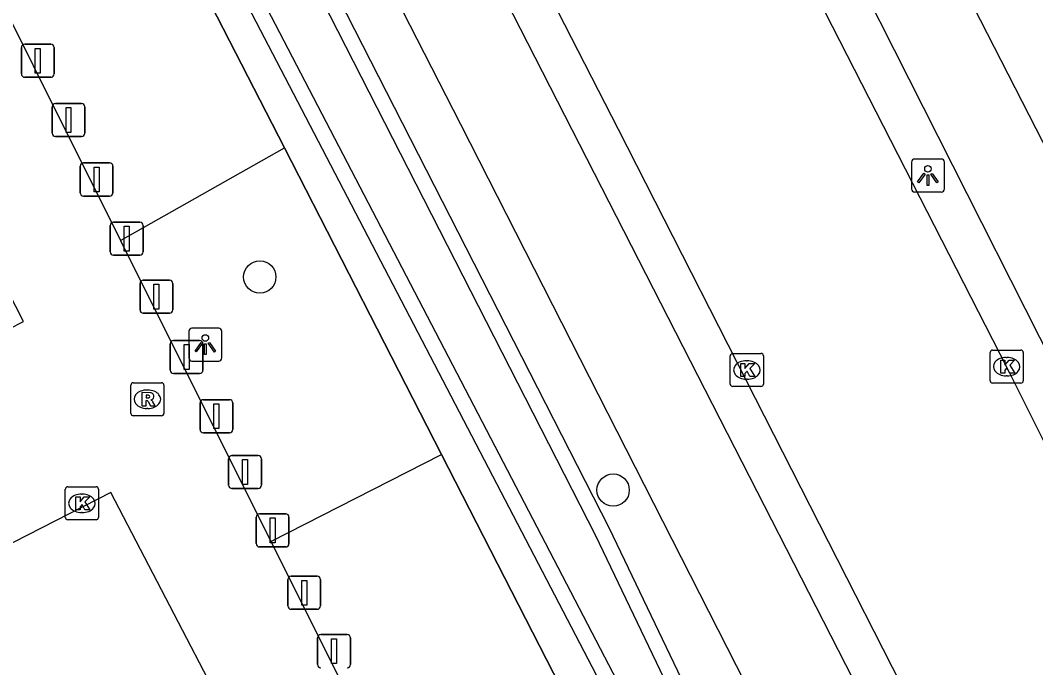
# Model space of a CAD drawing. Extents: x 158838 to 160074, y 386376 to 387776.
# Drawn here: x 159805.48 to 159836.16, y 387314.33 to 387333.91 of the extents above; entities that cross this region are included whole.
import ezdxf

# ---------------------------------------------------------------- set-up
doc = ezdxf.new("R2010")
doc.units = 0
for name, color, linetype in [('IMGEO_Afsluitpaal', 7, 'Continuous'), ('IMGEO_Berm_groen', 7, 'Continuous'), ('IMGEO_Boom', 7, 'Continuous'), ('IMGEO_Fietspad_open', 7, 'Continuous'), ('IMGEO_Groenvoorziening', 7, 'Continuous'), ('IMGEO_Hek', 7, 'Continuous'), ('IMGEO_Kolk', 7, 'Continuous'), ('IMGEO_Lichtpunt', 7, 'Continuous'), ('IMGEO_Rijbaan_lokaal_open', 7, 'Continuous'), ('IMGEO_Rioolput', 7, 'Continuous'), ('IMGEO_Waterloop', 7, 'Continuous')]:
    doc.layers.add(name, color=color, linetype=linetype)

msp = doc.modelspace()

# ---------------------------------------------------------------- linework, layer by layer
at = {"layer": 'IMGEO_Afsluitpaal'}
for p, q in [((159805.608, 387333.183), (159806.398, 387333.183)), ((159806.398, 387333.183), (159805.608, 387333.183)), ((159805.508, 387332.283), (159805.508, 387333.083)), ((159805.508, 387333.083), (159805.508, 387332.283)), ((159806.498, 387333.083), (159806.498, 387332.283)), ((159806.498, 387332.283), (159806.498, 387333.083)), ((159806.398, 387332.183), (159805.608, 387332.183)), ((159805.608, 387332.183), (159806.398, 387332.183)), ((159806.437, 387330.491), (159806.437, 387331.291)), ((159806.437, 387331.291), (159806.437, 387330.491)), ((159806.537, 387331.391), (159807.327, 387331.391)), ((159807.327, 387331.391), (159806.537, 387331.391)), ((159807.427, 387331.291), (159807.427, 387330.491)), ((159807.427, 387330.491), (159807.427, 387331.291)), ((159807.327, 387330.391), (159806.537, 387330.391)), ((159806.537, 387330.391), (159807.327, 387330.391)), ((159807.285, 387328.692), (159807.285, 387329.492)), ((159807.285, 387329.492), (159807.285, 387328.692)), ((159807.385, 387329.592), (159808.175, 387329.592)), ((159808.175, 387329.592), (159807.385, 387329.592)), ((159808.275, 387329.492), (159808.275, 387328.692)), ((159808.275, 387328.692), (159808.275, 387329.492)), ((159808.175, 387328.592), (159807.385, 387328.592)), ((159807.385, 387328.592), (159808.175, 387328.592)), ((159808.195, 387326.904), (159808.195, 387327.704)), ((159808.195, 387327.704), (159808.195, 387326.904)), ((159808.295, 387327.804), (159809.085, 387327.804)), ((159809.085, 387327.804), (159808.295, 387327.804)), ((159809.185, 387327.704), (159809.185, 387326.904)), ((159809.185, 387326.904), (159809.185, 387327.704)), ((159809.085, 387326.804), (159808.295, 387326.804)), ((159808.295, 387326.804), (159809.085, 387326.804)), ((159809.193, 387326.047), (159809.983, 387326.047)), ((159809.983, 387326.047), (159809.193, 387326.047)), ((159809.093, 387325.147), (159809.093, 387325.947)), ((159809.093, 387325.947), (159809.093, 387325.147)), ((159810.083, 387325.947), (159810.083, 387325.147)), ((159810.083, 387325.147), (159810.083, 387325.947)), ((159809.983, 387325.047), (159809.193, 387325.047)), ((159809.193, 387325.047), (159809.983, 387325.047)), ((159810.105, 387324.223), (159810.895, 387324.223)), ((159810.895, 387324.223), (159810.105, 387324.223)), ((159810.005, 387323.323), (159810.005, 387324.123)), ((159810.005, 387324.123), (159810.005, 387323.323)), ((159810.995, 387324.123), (159810.995, 387323.323)), ((159810.995, 387323.323), (159810.995, 387324.123)), ((159810.895, 387323.223), (159810.105, 387323.223)), ((159810.105, 387323.223), (159810.895, 387323.223)), ((159811.007, 387322.433), (159811.797, 387322.433)), ((159811.797, 387322.433), (159811.007, 387322.433)), ((159810.907, 387321.533), (159810.907, 387322.333)), ((159810.907, 387322.333), (159810.907, 387321.533)), ((159811.897, 387322.333), (159811.897, 387321.533)), ((159811.897, 387321.533), (159811.897, 387322.333)), ((159811.797, 387321.433), (159811.007, 387321.433)), ((159811.007, 387321.433), (159811.797, 387321.433)), ((159811.772, 387319.846), (159811.772, 387320.646)), ((159811.772, 387320.646), (159811.772, 387319.846)), ((159811.872, 387320.746), (159812.662, 387320.746)), ((159812.662, 387320.746), (159811.872, 387320.746)), ((159812.762, 387320.646), (159812.762, 387319.846)), ((159812.762, 387319.846), (159812.762, 387320.646)), ((159812.662, 387319.746), (159811.872, 387319.746)), ((159811.872, 387319.746), (159812.662, 387319.746)), ((159812.705, 387318.98), (159813.495, 387318.98)), ((159813.495, 387318.98), (159812.705, 387318.98)), ((159812.605, 387318.08), (159812.605, 387318.88)), ((159812.605, 387318.88), (159812.605, 387318.08)), ((159813.595, 387318.88), (159813.595, 387318.08)), ((159813.595, 387318.08), (159813.595, 387318.88)), ((159813.495, 387317.98), (159812.705, 387317.98)), ((159812.705, 387317.98), (159813.495, 387317.98)), ((159813.56, 387316.194), (159813.56, 387316.994)), ((159813.56, 387316.994), (159813.56, 387316.194)), ((159813.66, 387317.094), (159814.45, 387317.094)), ((159814.45, 387317.094), (159813.66, 387317.094)), ((159814.55, 387316.994), (159814.55, 387316.194)), ((159814.55, 387316.194), (159814.55, 387316.994)), ((159814.45, 387316.094), (159813.66, 387316.094)), ((159813.66, 387316.094), (159814.45, 387316.094)), ((159814.56, 387315.327), (159815.35, 387315.327)), ((159815.35, 387315.327), (159814.56, 387315.327)), ((159814.46, 387314.427), (159814.46, 387315.227)), ((159814.46, 387315.227), (159814.46, 387314.427)), ((159815.45, 387315.227), (159815.45, 387314.427)), ((159815.45, 387314.427), (159815.45, 387315.227))]:
    msp.add_line(p, q, dxfattribs=at)
for points in [[(159805.928, 387333.058), (159806.078, 387333.058), (159806.078, 387332.308), (159805.928, 387332.308), (159805.928, 387333.058)], [(159806.857, 387331.266), (159807.007, 387331.266), (159807.007, 387330.516), (159806.857, 387330.516), (159806.857, 387331.266)], [(159807.705, 387329.467), (159807.855, 387329.467), (159807.855, 387328.717), (159807.705, 387328.717), (159807.705, 387329.467)], [(159808.615, 387327.679), (159808.765, 387327.679), (159808.765, 387326.929), (159808.615, 387326.929), (159808.615, 387327.679)], [(159809.513, 387325.922), (159809.663, 387325.922), (159809.663, 387325.172), (159809.513, 387325.172), (159809.513, 387325.922)], [(159810.425, 387324.098), (159810.575, 387324.098), (159810.575, 387323.348), (159810.425, 387323.348), (159810.425, 387324.098)], [(159811.327, 387322.308), (159811.477, 387322.308), (159811.477, 387321.558), (159811.327, 387321.558), (159811.327, 387322.308)], [(159812.192, 387320.621), (159812.342, 387320.621), (159812.342, 387319.871), (159812.192, 387319.871), (159812.192, 387320.621)], [(159813.025, 387318.855), (159813.175, 387318.855), (159813.175, 387318.105), (159813.025, 387318.105), (159813.025, 387318.855)], [(159813.98, 387316.969), (159814.13, 387316.969), (159814.13, 387316.219), (159813.98, 387316.219), (159813.98, 387316.969)], [(159814.88, 387315.202), (159815.03, 387315.202), (159815.03, 387314.452), (159814.88, 387314.452), (159814.88, 387315.202)]]:
    msp.add_lwpolyline(points, dxfattribs=at)
for centre, start, end in [((159805.608, 387333.083), 90, 180), ((159805.608, 387333.083), 90, 180), ((159806.398, 387333.083), 0, 90), ((159806.398, 387333.083), 360, 90), ((159805.608, 387332.283), 180, 270), ((159805.608, 387332.283), 180, 270), ((159806.398, 387332.283), 270, 0), ((159806.398, 387332.283), 270, 0), ((159806.537, 387331.291), 90, 180), ((159806.537, 387331.291), 90, 180), ((159807.327, 387331.291), 0, 90), ((159807.327, 387331.291), 360, 90), ((159806.537, 387330.491), 180, 270), ((159806.537, 387330.491), 180, 270), ((159807.327, 387330.491), 270, 0), ((159807.327, 387330.491), 270, 0), ((159807.385, 387329.492), 90, 180), ((159807.385, 387329.492), 90, 180), ((159808.175, 387329.492), 0, 90), ((159808.175, 387329.492), 360, 90), ((159807.385, 387328.692), 180, 270), ((159807.385, 387328.692), 180, 270), ((159808.175, 387328.692), 270, 0), ((159808.175, 387328.692), 270, 0), ((159808.295, 387327.704), 90, 180), ((159808.295, 387327.704), 90, 180), ((159809.085, 387327.704), 0, 90), ((159809.085, 387327.704), 360, 90), ((159808.295, 387326.904), 180, 270), ((159808.295, 387326.904), 180, 270), ((159809.085, 387326.904), 270, 0), ((159809.085, 387326.904), 270, 0), ((159809.193, 387325.947), 90, 180), ((159809.193, 387325.947), 90, 180), ((159809.983, 387325.947), 0, 90), ((159809.983, 387325.947), 360, 90), ((159809.193, 387325.147), 180, 270), ((159809.193, 387325.147), 180, 270), ((159809.983, 387325.147), 270, 0), ((159809.983, 387325.147), 270, 0), ((159810.105, 387324.123), 90, 180), ((159810.105, 387324.123), 90, 180), ((159810.895, 387324.123), 0, 90), ((159810.895, 387324.123), 360, 90), ((159810.105, 387323.323), 180, 270), ((159810.105, 387323.323), 180, 270), ((159810.895, 387323.323), 270, 0), ((159810.895, 387323.323), 270, 0), ((159811.007, 387322.333), 90, 180), ((159811.007, 387322.333), 90, 180), ((159811.797, 387322.333), 0, 90), ((159811.797, 387322.333), 360, 90), ((159811.007, 387321.533), 180, 270), ((159811.007, 387321.533), 180, 270), ((159811.797, 387321.533), 270, 0), ((159811.797, 387321.533), 270, 0), ((159811.872, 387320.646), 90, 180), ((159811.872, 387320.646), 90, 180), ((159812.662, 387320.646), 0, 90), ((159812.662, 387320.646), 360, 90), ((159811.872, 387319.846), 180, 270), ((159811.872, 387319.846), 180, 270), ((159812.662, 387319.846), 270, 0), ((159812.662, 387319.846), 270, 0), ((159812.705, 387318.88), 90, 180), ((159812.705, 387318.88), 90, 180), ((159813.495, 387318.88), 0, 90), ((159813.495, 387318.88), 360, 90), ((159812.705, 387318.08), 180, 270), ((159812.705, 387318.08), 180, 270), ((159813.495, 387318.08), 270, 0), ((159813.495, 387318.08), 270, 0), ((159813.66, 387316.994), 90, 180), ((159813.66, 387316.994), 90, 180), ((159814.45, 387316.994), 0, 90), ((159814.45, 387316.994), 360, 90), ((159813.66, 387316.194), 180, 270), ((159813.66, 387316.194), 180, 270), ((159814.45, 387316.194), 270, 0), ((159814.45, 387316.194), 270, 0), ((159814.56, 387315.227), 90, 180), ((159814.56, 387315.227), 90, 180), ((159815.35, 387315.227), 0, 90), ((159815.35, 387315.227), 360, 90), ((159814.56, 387314.427), 180, 270), ((159814.56, 387314.427), 180, 270), ((159815.35, 387314.427), 270, 0), ((159815.35, 387314.427), 270, 0)]:
    msp.add_arc(centre, 0.1, start, end, dxfattribs=at)
at = {"layer": 'IMGEO_Berm_groen'}
for points in [[(159795.146, 387367.863), (159810.341, 387338.219), (159825.132, 387309.781), (159827.322, 387305.202), (159827.912, 387305.579), (159828.821, 387306.159), (159827.184, 387310.388), (159823.284, 387318.54), (159797.531, 387368.984)], [(159813.455, 387330.046), (159808.093, 387340.508)], [(159818.204, 387320.778), (159813.455, 387330.046)], [(159822.017, 387313.34), (159818.204, 387320.778)]]:
    msp.add_lwpolyline(points, dxfattribs=at)
at = {"layer": 'IMGEO_Boom'}
for centre in [(159812.713, 387326.144), (159823.391, 387319.699)]:
    msp.add_circle(centre, 0.489, dxfattribs=at)
at = {"layer": 'IMGEO_Fietspad_open'}
for points in [[(159833.322, 387308.736), (159743.948, 387483.569), (159721.707, 387527.076)], [(159918.647, 387236.535), (159918.607, 387236.565), (159908.855, 387243.859), (159904.407, 387247.493), (159901.963, 387250), (159886.918, 387265.432), (159859.238, 387294.014), (159852.761, 387301.888), (159846.894, 387310.468), (159841.816, 387319.539), (159836.803, 387329.409), (159832.191, 387338.423), (159795.722, 387409.755), (159793.998, 387413.217)], [(159797.555, 387372.375), (159797.832, 387371.833), (159811.761, 387344.505), (159818.777, 387330.765), (159829.61, 387309.487), (159831.328, 387306.411)], [(159829.687, 387337.366), (159840.239, 387316.486), (159840.932, 387315.313)]]:
    msp.add_lwpolyline(points, dxfattribs=at)
at = {"layer": 'IMGEO_Groenvoorziening'}
for points in [[(159808.504, 387327.249), (159813.455, 387330.046)], [(159813.051, 387318.143), (159818.204, 387320.778)]]:
    msp.add_lwpolyline(points, dxfattribs=at)
at = {"layer": 'IMGEO_Hek'}
for points in [[(159808.093, 387340.508), (159813.455, 387330.046)], [(159813.455, 387330.046), (159818.204, 387320.778)], [(159818.204, 387320.778), (159822.017, 387313.34)]]:
    msp.add_lwpolyline(points, dxfattribs=at)
at = {"layer": 'IMGEO_Kolk'}
for p, q in [((159834.859, 387323.932), (159835.711, 387323.932)), ((159826.932, 387322.905), (159826.932, 387323.757)), ((159827.007, 387323.831), (159827.859, 387323.831)), ((159827.42, 387323.611), (159827.445, 387323.611)), ((159827.933, 387323.757), (159827.933, 387322.905)), ((159834.784, 387323.006), (159834.784, 387323.858)), ((159835.272, 387323.712), (159835.297, 387323.712)), ((159835.785, 387323.858), (159835.785, 387323.006)), ((159827.443, 387323.051), (159827.418, 387323.051)), ((159835.295, 387323.152), (159835.27, 387323.152)), ((159827.859, 387322.831), (159827.007, 387322.831)), ((159835.711, 387322.932), (159834.859, 387322.932)), ((159806.836, 387318.873), (159806.836, 387319.725)), ((159806.911, 387319.799), (159807.763, 387319.799)), ((159807.837, 387319.725), (159807.837, 387318.873)), ((159807.324, 387319.579), (159807.349, 387319.579)), ((159807.347, 387319.019), (159807.322, 387319.019)), ((159807.763, 387318.799), (159806.911, 387318.799))]:
    msp.add_line(p, q, dxfattribs=at)
for points in [[(159834.859, 387323.932), (159835.711, 387323.932)], [(159826.932, 387322.905), (159826.932, 387323.757)], [(159827.007, 387323.831), (159827.859, 387323.831)], [(159827.933, 387323.757), (159827.933, 387322.905)], [(159834.784, 387323.006), (159834.784, 387323.858)], [(159835.105, 387323.632), (159835.228, 387323.632), (159835.228, 387323.481), (159835.358, 387323.632), (159835.522, 387323.632), (159835.376, 387323.481), (159835.529, 387323.232), (159835.377, 387323.232), (159835.292, 387323.396), (159835.228, 387323.329), (159835.228, 387323.232), (159835.105, 387323.232), (159835.105, 387323.632)], [(159835.785, 387323.858), (159835.785, 387323.006)], [(159827.253, 387323.531), (159827.376, 387323.531), (159827.376, 387323.38), (159827.506, 387323.531), (159827.67, 387323.531), (159827.524, 387323.38), (159827.677, 387323.131), (159827.525, 387323.131), (159827.44, 387323.295), (159827.376, 387323.228), (159827.376, 387323.131), (159827.253, 387323.131), (159827.253, 387323.531)], [(159827.859, 387322.831), (159827.007, 387322.831)], [(159835.711, 387322.932), (159834.859, 387322.932)], [(159806.836, 387318.873), (159806.836, 387319.725)], [(159806.911, 387319.799), (159807.763, 387319.799)], [(159807.837, 387319.725), (159807.837, 387318.873)], [(159807.157, 387319.499), (159807.28, 387319.499), (159807.28, 387319.348), (159807.41, 387319.499), (159807.574, 387319.499), (159807.428, 387319.348), (159807.581, 387319.099), (159807.429, 387319.099), (159807.344, 387319.263), (159807.28, 387319.196), (159807.28, 387319.099), (159807.157, 387319.099), (159807.157, 387319.499)], [(159807.763, 387318.799), (159806.911, 387318.799)]]:
    msp.add_lwpolyline(points, dxfattribs=at)
for centre, start, end in [((159834.861, 387323.856), 91.552, 178.448), ((159834.861, 387323.856), 91.552, 178.448), ((159835.709, 387323.856), 1.552, 88.448), ((159835.709, 387323.856), 1.552, 88.448), ((159827.009, 387323.755), 91.552, 178.448), ((159827.009, 387323.755), 91.552, 178.448), ((159827.857, 387323.755), 1.552, 88.448), ((159827.857, 387323.755), 1.552, 88.448), ((159834.861, 387323.008), 181.552, 268.448), ((159834.861, 387323.008), 181.552, 268.448), ((159835.709, 387323.008), 271.552, 358.448), ((159835.709, 387323.008), 271.552, 358.448), ((159827.009, 387322.907), 181.552, 268.448), ((159827.009, 387322.907), 181.552, 268.448), ((159827.857, 387322.907), 271.552, 358.448), ((159827.857, 387322.907), 271.552, 358.448), ((159806.913, 387319.723), 91.552, 178.448), ((159806.913, 387319.723), 91.552, 178.448), ((159807.761, 387319.723), 1.552, 88.448), ((159807.761, 387319.723), 1.552, 88.448), ((159806.913, 387318.875), 181.552, 268.448), ((159806.913, 387318.875), 181.552, 268.448), ((159807.761, 387318.875), 271.552, 358.448), ((159807.761, 387318.875), 271.552, 358.448)]:
    msp.add_arc(centre, 0.0765, start, end, dxfattribs=at)
for centre, major_axis, ratio, start_param, end_param in [((159827.419, 387323.331), (-0.387, 0.002), 0.722429, 4.712389, 7.853982), ((159827.444, 387323.331), (-0.39, 0.002), 0.717154, 1.570796, 4.712389), ((159835.271, 387323.432), (-0.387, 0.002), 0.722429, 4.712389, 7.853982), ((159835.296, 387323.432), (-0.39, 0.002), 0.717154, 1.570796, 4.712389), ((159807.323, 387319.299), (-0.387, 0.002), 0.722429, 4.712389, 7.853982), ((159807.348, 387319.299), (-0.39, 0.002), 0.717154, 1.570796, 4.712389)]:
    msp.add_ellipse(centre, major_axis=major_axis, ratio=ratio, start_param=start_param, end_param=end_param, dxfattribs=at)
at = {"layer": 'IMGEO_Lichtpunt'}
for p, q in [((159832.407, 387329.615), (159832.407, 387328.808)), ((159832.407, 387329.615), (159832.407, 387328.808)), ((159833.309, 387329.71), (159832.501, 387329.71)), ((159833.309, 387329.71), (159832.501, 387329.71)), ((159833.403, 387328.808), (159833.403, 387329.615)), ((159833.403, 387328.808), (159833.403, 387329.615)), ((159832.501, 387328.714), (159833.309, 387328.714)), ((159832.501, 387328.714), (159833.309, 387328.714)), ((159811.47, 387324.596), (159810.662, 387324.596)), ((159811.47, 387324.596), (159810.662, 387324.596)), ((159810.568, 387324.501), (159810.568, 387323.694)), ((159810.568, 387324.501), (159810.568, 387323.694)), ((159811.564, 387323.694), (159811.564, 387324.501)), ((159811.564, 387323.694), (159811.564, 387324.501)), ((159810.662, 387323.6), (159811.47, 387323.6)), ((159810.662, 387323.6), (159811.47, 387323.6))]:
    msp.add_line(p, q, dxfattribs=at)
for points in [[(159832.781, 387329.279), (159832.82, 387329.251), (159832.632, 387328.989), (159832.594, 387329.016), (159832.781, 387329.279)], [(159832.883, 387329.231), (159832.93, 387329.231), (159832.93, 387328.909), (159832.883, 387328.909), (159832.883, 387329.231)], [(159832.993, 387329.251), (159833.031, 387329.278), (159833.218, 387329.016), (159833.179, 387328.988), (159832.993, 387329.251)], [(159810.942, 387324.165), (159810.981, 387324.137), (159810.793, 387323.875), (159810.755, 387323.902), (159810.942, 387324.165)], [(159811.044, 387324.117), (159811.091, 387324.117), (159811.091, 387323.795), (159811.044, 387323.795), (159811.044, 387324.117)], [(159811.154, 387324.137), (159811.192, 387324.164), (159811.379, 387323.902), (159811.34, 387323.874), (159811.154, 387324.137)]]:
    msp.add_lwpolyline(points, dxfattribs=at)
for centre in [(159832.906, 387329.413), (159811.067, 387324.299)]:
    msp.add_circle(centre, 0.0994, dxfattribs=at)
for centre, start, end in [((159832.501, 387329.615), 90, 180), ((159832.501, 387329.615), 90, 180), ((159833.309, 387329.615), 0, 90), ((159833.309, 387329.615), 0, 90), ((159832.501, 387328.808), 180, 270), ((159832.501, 387328.808), 180, 270), ((159833.309, 387328.808), 270, 0), ((159833.309, 387328.808), 270, 360), ((159810.662, 387324.501), 90, 180), ((159810.662, 387324.501), 90, 180), ((159811.47, 387324.501), 0, 90), ((159811.47, 387324.501), 0, 90), ((159810.662, 387323.694), 180, 270), ((159810.662, 387323.694), 180, 270), ((159811.47, 387323.694), 270, 0), ((159811.47, 387323.694), 270, 360)]:
    msp.add_arc(centre, 0.0946, start, end, dxfattribs=at)
at = {"layer": 'IMGEO_Rijbaan_lokaal_open'}
for points in [[(159801.773, 387373.56), (159802.035, 387373.044), (159809.154, 387358.698), (159823.539, 387330.612), (159833.48, 387311.098), (159834.401, 387309.349)], [(159803.207, 387337.858), (159808.504, 387327.249)], [(159839.804, 387314.646), (159837.214, 387319.565), (159835.311, 387323.378), (159828.476, 387336.747)], [(159801.021, 387333.684), (159800.299, 387333.314), (159749.032, 387307.048), (159753.577, 387298.185), (159805.571, 387324.796), (159801.021, 387333.684)], [(159808.504, 387327.249), (159813.051, 387318.143)], [(159756.218, 387292.993), (159760.718, 387284.112), (159812.804, 387310.799), (159808.215, 387319.621), (159756.218, 387292.993)], [(159813.051, 387318.143), (159816.89, 387310.455)]]:
    msp.add_lwpolyline(points, dxfattribs=at)
at = {"layer": 'IMGEO_Rioolput'}
for p, q in [((159808.816, 387322.02), (159808.816, 387322.872)), ((159808.891, 387322.946), (159809.743, 387322.946)), ((159809.304, 387322.726), (159809.329, 387322.726)), ((159809.817, 387322.872), (159809.817, 387322.02)), ((159809.327, 387322.166), (159809.302, 387322.166)), ((159809.743, 387321.946), (159808.891, 387321.946))]:
    msp.add_line(p, q, dxfattribs=at)
for points in [[(159808.816, 387322.02), (159808.816, 387322.872)], [(159808.891, 387322.946), (159809.743, 387322.946)], [(159809.817, 387322.872), (159809.817, 387322.02)], [(159809.405, 387322.644), (159809.153, 387322.646), (159809.153, 387322.246)], [(159809.153, 387322.246), (159809.277, 387322.246), (159809.277, 387322.408), (159809.288, 387322.408)], [(159809.331, 387322.565), (159809.277, 387322.565), (159809.277, 387322.484)], [(159809.277, 387322.484), (159809.329, 387322.484)], [(159809.335, 387322.379), (159809.406, 387322.246), (159809.546, 387322.246), (159809.481, 387322.372)], [(159809.743, 387321.946), (159808.891, 387321.946)]]:
    msp.add_lwpolyline(points, dxfattribs=at)
for centre, radius, start, end in [((159808.893, 387322.87), 0.0765, 91.552, 178.448), ((159808.893, 387322.87), 0.0765, 91.552, 178.448), ((159809.741, 387322.87), 0.0765, 1.552, 88.448), ((159809.741, 387322.87), 0.0765, 1.552, 88.448), ((159809.287, 387322.355), 0.0533, 26.0293, 88.6989), ((159809.313, 387322.673), 0.19, 274.7715, 282.9687), ((159809.337, 387322.469), 0.0964, 77.0061, 93.1865), ((159809.351, 387322.526), 0.0378, 276.6634, 79.6772), ((159809.404, 387322.534), 0.109, 350.3612, 89.416), ((159809.402, 387322.534), 0.112, 277.5842, 350.9817), ((159809.386, 387322.319), 0.108, 29.5134, 73.7905), ((159808.893, 387322.022), 0.0765, 181.552, 268.448), ((159808.893, 387322.022), 0.0765, 181.552, 268.448), ((159809.741, 387322.022), 0.0765, 271.552, 358.448), ((159809.741, 387322.022), 0.0765, 271.552, 358.448)]:
    msp.add_arc(centre, radius, start, end, dxfattribs=at)
for centre, major_axis, ratio, start_param, end_param in [((159809.303, 387322.446), (-0.387, 0.002), 0.722429, 4.712389, 7.853982), ((159809.328, 387322.446), (-0.39, 0.002), 0.717154, 1.570796, 4.712389)]:
    msp.add_ellipse(centre, major_axis=major_axis, ratio=ratio, start_param=start_param, end_param=end_param, dxfattribs=at)
at = {"layer": 'IMGEO_Waterloop'}
msp.add_lwpolyline([(159797.114, 387368.746), (159822.854, 387318.327), (159826.743, 387310.198), (159828.232, 387306.352), (159827.693, 387306.004), (159827.521, 387305.898), (159825.561, 387309.995), (159810.767, 387338.439), (159809.344, 387341.214), (159795.59, 387368.047)], dxfattribs=at)

doc.saveas('drawing.dxf')
